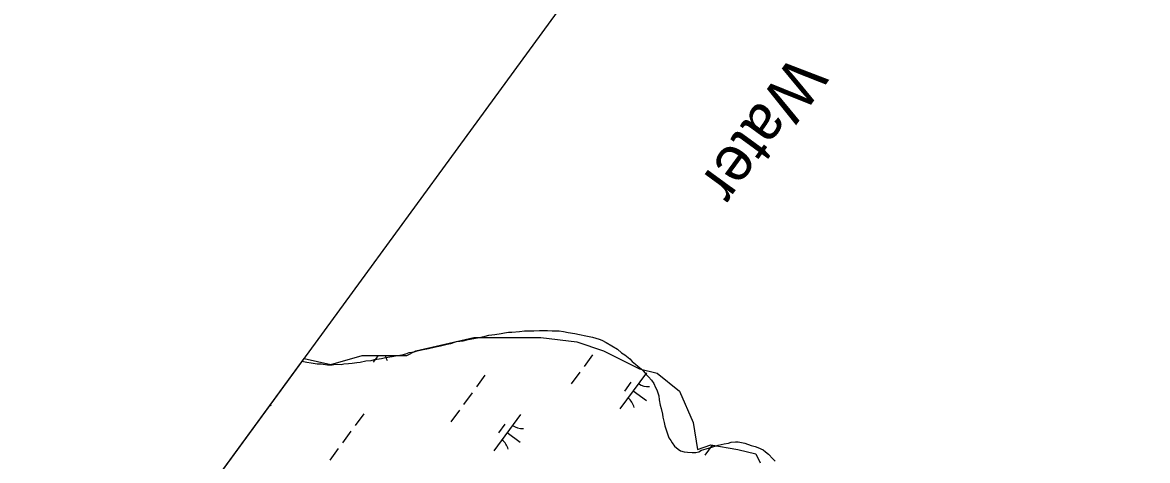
# Model space of a CAD drawing. Extents: x 3905714 to 3926767, y 183354 to 205755.
# Drawn here: x 3912599 to 3913848, y 194512 to 194998 of the extents above; entities that cross this region are included whole.
import ezdxf

# ---------------------------------------------------------------- set-up
doc = ezdxf.new("R2010")
doc.units = 0
for name, color, linetype in [('V-GRID-FRAM', 7, 'Continuous'), ('V-RIVR-IDEN', 7, 'Continuous'), ('V-TOPO-SHOR', 7, 'Continuous'), ('V-WETL-SWMP', 7, 'Continuous')]:
    doc.layers.add(name, color=color, linetype=linetype)

msp = doc.modelspace()

# ---------------------------------------------------------------- linework, layer by layer
at = {"layer": 'V-GRID-FRAM'}
msp.add_lwpolyline([(3924287.8, 196971.1), (3915521.4, 185005.6), (3909313.3, 189695.8), (3918205.9, 201877.9), (3924287.8, 196971.1)], dxfattribs=at)
at = {"layer": 'V-TOPO-SHOR'}
for points in [[(3912960.9, 194619.4), (3912965.1, 194619.9), (3912970.3, 194620.4), (3912974, 194620.9), (3912980.2, 194622.4), (3912986, 194622.9), (3912989.6, 194623.9), (3912997.4, 194624.9), (3913002.1, 194626), (3913009.4, 194627), (3913013.1, 194628), (3913020.4, 194629), (3913024.5, 194630), (3913028.2, 194631.5), (3913033.9, 194632.5), (3913037.1, 194633.6), (3913043.8, 194635.1), (3913049.6, 194636.1), (3913057.4, 194638.1), (3913063.1, 194639.1), (3913070.4, 194640.7), (3913074.6, 194641.7), (3913080.9, 194643.7), (3913088.2, 194644.7), (3913093.9, 194646.2), (3913100.2, 194647.3), (3913105.9, 194648.3), (3913112.7, 194649.8), (3913116.8, 194650.8), (3913123.6, 194651.8), (3913130.4, 194652.8), (3913134, 194653.3), (3913138.7, 194654.3), (3913142.4, 194654.3), (3913150.7, 194654.8), (3913156.5, 194655.8), (3913166.9, 194655.7), (3913173.1, 194656.2), (3913182, 194656.1), (3913187.2, 194655.6), (3913195, 194655.6), (3913199.7, 194655), (3913204.9, 194653.9), (3913212.2, 194652.8), (3913217.4, 194651.8), (3913224.6, 194650.2), (3913231.9, 194648.6), (3913239.2, 194646.4), (3913242.3, 194645.4), (3913247, 194642.7), (3913253.2, 194639.1), (3913259.5, 194635.4), (3913264.1, 194631.2), (3913267.8, 194629.1), (3913273.5, 194624.4), (3913276, 194621.7), (3913279.7, 194618.6), (3913282.3, 194616.5), (3913285.9, 194613.4), (3913288.5, 194610.7), (3913291.6, 194607.1), (3913294.2, 194604.5), (3913297.3, 194600.8), (3913299.9, 194597.1), (3913301.9, 194592.9), (3913303.5, 194590.3), (3913304.5, 194586.7), (3913305.5, 194583.6), (3913306, 194578.9), (3913307, 194573.1), (3913308, 194569.5), (3913309.6, 194563.2), (3913310.1, 194559.6), (3913311.6, 194553.8), (3913312.1, 194550.2), (3913314.1, 194544.4), (3913315.2, 194541.3), (3913316.7, 194536.6), (3913318.8, 194534), (3913320.3, 194531.4), (3913322.9, 194527.7), (3913327, 194524.1), (3913329.6, 194522.5), (3913333.8, 194521.4), (3913337.4, 194520.9), (3913342.6, 194520.3), (3913346.8, 194520.3), (3913349.9, 194521.3), (3913353.1, 194522.9), (3913358.3, 194524.4), (3913364.5, 194526.4), (3913371.3, 194528.5), (3913378.1, 194530), (3913382.8, 194531), (3913385.9, 194532), (3913390.6, 194532.5), (3913393.8, 194532.5), (3913401, 194530.9), (3913408.3, 194528.3), (3913412.5, 194527.2), (3913415.6, 194526.1)], [(3912909.2, 194621.9), (3912914.6, 194620.7), (3912919.3, 194620.2), (3912926, 194619.1), (3912930.7, 194619.1), (3912937.5, 194618), (3912942.7, 194618), (3912946.3, 194618.5), (3912952.6, 194618.4), (3912955.7, 194618.9), (3912960.9, 194619.4)], [(3913415.6, 194526.1), (3913421.3, 194523.5), (3913423.9, 194521.4), (3913427.5, 194518.8), (3913432.2, 194513.5), (3913434.8, 194510.9)]]:
    msp.add_lwpolyline(points, dxfattribs=at)
at = {"layer": 'V-WETL-SWMP'}
for p, q in [((3913035.5, 194633.3), (3913100.1, 194648.3)), ((3913100.1, 194648.3), (3913129.9, 194648.3)), ((3913129.9, 194648.3), (3913174.7, 194648.3)), ((3913174.7, 194648.3), (3913214.4, 194643.3)), ((3913214.4, 194643.3), (3913244.2, 194633.3)), ((3913025.6, 194628.4), (3913035.5, 194633.3)), ((3913236.9, 194635.8), (3913236.7, 194635.4)), ((3913244.2, 194633.3), (3913284, 194613.5)), ((3911739.8, 193020), (3912911.5, 194625)), ((3912911.5, 194625), (3912941.1, 194618.4)), ((3912941.1, 194618.4), (3912975.9, 194628.4)), ((3912975.9, 194628.4), (3913000.7, 194628.4)), ((3912993.9, 194628.4), (3912988.2, 194620.7)), ((3913000.7, 194628.4), (3913025.6, 194628.4)), ((3913231.9, 194628.9), (3913222.5, 194616)), ((3913112.3, 194606.3), (3913102.9, 194593.4)), ((3913217.7, 194609.6), (3913208.3, 194596.7)), ((3913291.9, 194609.2), (3913262.4, 194568.9)), ((3913284, 194613.5), (3913303.9, 194608.5)), ((3913303.9, 194608.5), (3913328.7, 194588.6)), ((3913274.5, 194598.5), (3913267.4, 194588.8)), ((3913098.1, 194586.9), (3913088.7, 194574)), ((3913277.1, 194589.1), (3913291.7, 194578.4)), ((3913328.7, 194588.6), (3913343.6, 194553.8)), ((3912873.8, 194573.4), (3912875, 194572.6)), ((3913084, 194567.6), (3913074.5, 194554.6)), ((3912977.8, 194563.5), (3912968.3, 194550.6)), ((3913152, 194562.7), (3913122.4, 194522.4)), ((3912963.6, 194544.2), (3912954.2, 194531.2)), ((3913134.5, 194552), (3913127.4, 194542.3)), ((3913137.2, 194542.6), (3913151.7, 194531.9)), ((3913343.6, 194553.8), (3913348.6, 194524)), ((3912949.4, 194524.8), (3912940, 194511.9)), ((3913348.6, 194524), (3913363.5, 194528.9)), ((3913364.7, 194528.7), (3913356.6, 194517.7)), ((3913363.5, 194528.9), (3913393.3, 194524)), ((3913393.3, 194524), (3913413.2, 194519)), ((3913413.2, 194519), (3913418.2, 194509))]:
    msp.add_line(p, q, dxfattribs=at)
for centre, start, end in [((3912986.9, 194618.4), 13, 34.3153), ((3913293.7, 194611.2), 233, 274.5436), ((3913261, 194566.6), 13, 54.5436), ((3913153.7, 194564.7), 233, 274.5436), ((3913121.1, 194520.1), 13, 54.5436)]:
    msp.add_arc(centre, 17.6, start, end, dxfattribs=at)

# ---------------------------------------------------------------- texts
at = {"layer": 'V-RIVR-IDEN'}
msp.add_text('Water', height=50, rotation=233.8714, dxfattribs=at).set_placement((3913454.7, 194964.4))

doc.saveas('drawing.dxf')
